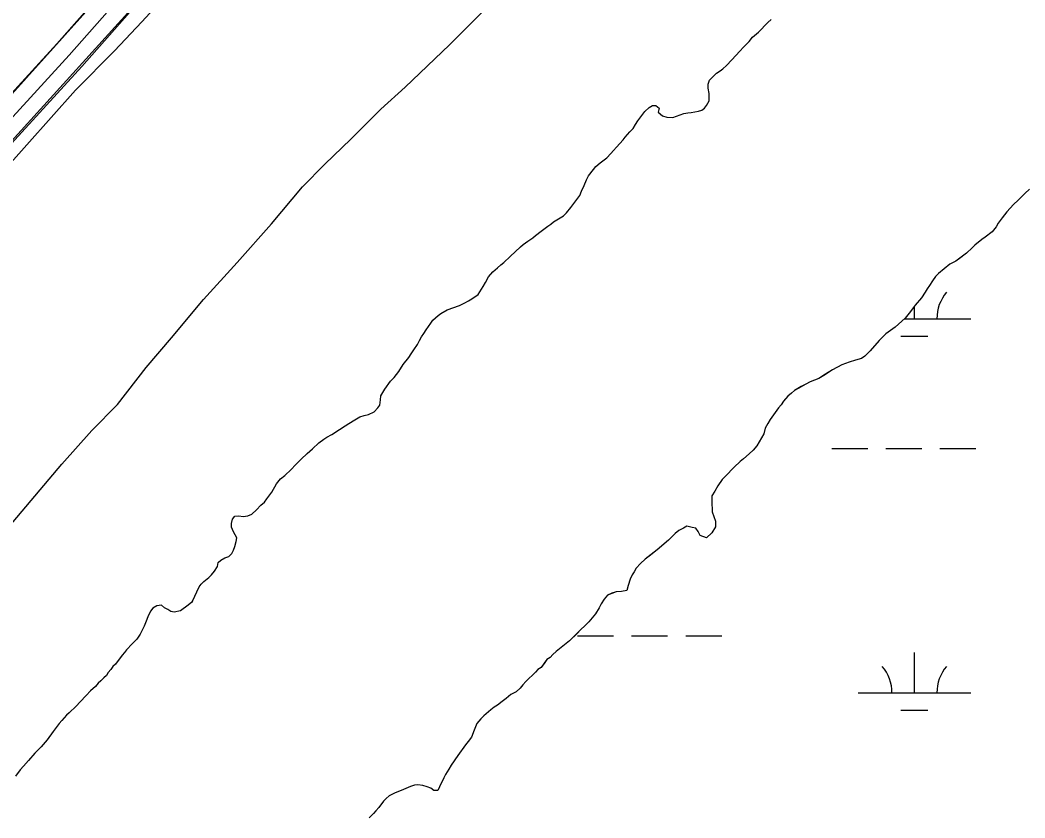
# Model space of a CAD drawing. Extents: x 3177185 to 3215018, y 812988 to 838321.
# Drawn here: x 3205726 to 3206619, y 834690 to 835400 of the extents above; entities that cross this region are included whole.
import ezdxf

# ---------------------------------------------------------------- set-up
doc = ezdxf.new("R2010")
doc.units = 0
for name, color, linetype in [('V-LEVE-TOET', 7, 'Continuous'), ('V-ROAD-CNTR', 7, 'Continuous'), ('V-SITE-VEGE', 7, 'Continuous'), ('V-TOPO-SHOR', 7, 'Continuous'), ('V-WETL-SWMP', 7, 'Continuous')]:
    doc.layers.add(name, color=color, linetype=linetype)

msp = doc.modelspace()

# ---------------------------------------------------------------- linework, layer by layer
at = {"layer": 'V-LEVE-TOET'}
for points in [[(3206477.21, 836395.17), (3206456.03, 836106.4), (3206439.57, 835986.86), (3206437.77, 835969.73), (3206431.07, 835952.62), (3206415.62, 835932.39), (3206397.05, 835918.46), (3206379.18, 835905.22), (3206351.84, 835885.38), (3206321.34, 835862.04), (3206305.56, 835846.71), (3206282.06, 835822.65), (3206265.21, 835802.42), (3206244.51, 835781.51), (3206215.06, 835757.12), (3206050.57, 835598.53), (3205966.76, 835521.86), (3205896.64, 835462.28), (3205869.28, 835436.49), (3205834.2, 835398.13), (3205809.99, 835372.33), (3205775.26, 835337.47), (3205732.1, 835288.65), (3205492.76, 835019.83)], [(3205711.88, 834944.19), (3205763.12, 835004.87), (3205789.79, 835034.86), (3205812.59, 835057.87), (3205838.22, 835090.66), (3205860.68, 835117.17), (3205889.11, 835151.35), (3205918.94, 835184.12), (3205949.47, 835218.65), (3205977.19, 835251.43), (3205996.84, 835271.66), (3206019.98, 835293.96), (3206046.64, 835320.45), (3206068.39, 835339.97), (3206107.67, 835377.61), (3206136.43, 835406.55)]]:
    msp.add_lwpolyline(points, dxfattribs=at)
at = {"layer": 'V-ROAD-CNTR'}
for points in [[(3201864.31, 832213.25), (3202706.01, 832924.69), (3203292.94, 833419.72), (3203652.89, 833722.46), (3203671.23, 833736.23), (3203697.66, 833753.57), (3203732.47, 833776.89), (3203767.73, 833796.4), (3203801.47, 833810.21), (3204158.19, 833970.36), (3204180.83, 833982.05), (3204197.6, 833995.27), (3204244.79, 834027.41), (3204309.86, 834077.6), (3204395.3, 834145.36), (3205152.27, 834770.63), (3205214.04, 834818.98), (3205279.19, 834875.25), (3205334.6, 834928.38), (3205389.85, 834980.86), (3205564.26, 835166.12), (3205758.65, 835378.62), (3205986.27, 835636.7)], [(3205997.52, 835626.78), (3205769.81, 835368.6), (3205575.25, 835155.92), (3205400.48, 834970.28), (3205344.96, 834917.53), (3205289.29, 834864.15), (3205223.57, 834807.39), (3205161.67, 834758.94), (3204404.74, 834133.7), (3204319.1, 834065.78), (3204253.59, 834015.26), (3204206.48, 833983.17), (3204188.99, 833969.38), (3204164.7, 833956.84), (3203807.39, 833796.42), (3203774.22, 833782.85), (3203740.29, 833764.07), (3203705.94, 833741.07), (3203679.85, 833723.95), (3203662.23, 833710.71), (3203302.6, 833408.24), (3202715.69, 832913.23), (3201873.88, 832201.69)], [(3202803.53, 832967.7), (3203312.26, 833396.77), (3203671.56, 833698.97), (3203688.48, 833711.67), (3203714.23, 833728.56), (3203748.11, 833751.26), (3203780.72, 833769.3), (3203813.3, 833782.64), (3204171.22, 833943.33), (3204197.15, 833956.71), (3204215.35, 833971.07), (3204262.4, 834003.11), (3204328.35, 834053.96), (3204414.18, 834122.04), (3205171.07, 834747.25), (3205233.1, 834795.8), (3205299.39, 834853.06), (3205355.31, 834906.68), (3205411.12, 834959.69), (3205586.25, 835145.71), (3205780.97, 835358.57), (3206008.77, 835616.86)]]:
    msp.add_lwpolyline(points, dxfattribs=at)
at = {"layer": 'V-SITE-VEGE'}
for points in [[(3206619.14, 835245.52), (3206613.18, 835239.59), (3206608.97, 835235.76), (3206603, 835229.13), (3206598.79, 835223.9), (3206595.28, 835219.02), (3206593.52, 835215.88), (3206590.01, 835211.34), (3206583.7, 835206.82), (3206580.9, 835204.73), (3206574.59, 835199.5), (3206572.13, 835197.06), (3206567.22, 835192.53), (3206560.91, 835187.65), (3206557.76, 835185.21), (3206552.51, 835182.78), (3206542.34, 835174.42), (3206539.53, 835171.63), (3206537.08, 835167.79), (3206534.26, 835163.61), (3206532.16, 835160.82), (3206530.4, 835157.68), (3206527.24, 835152.79), (3206521.62, 835146.16), (3206519.87, 835143.72), (3206517.41, 835140.58), (3206512.84, 835134.65), (3206503.73, 835126.64), (3206495.67, 835120.72), (3206489.7, 835114.79), (3206481.63, 835105.72), (3206476.72, 835100.84), (3206473.92, 835098.75), (3206468.67, 835097.37), (3206463.07, 835095.64), (3206456.42, 835093.21), (3206448.01, 835088.7), (3206440.3, 835083.82), (3206436.1, 835081.04), (3206428.39, 835077.92), (3206424.54, 835075.83), (3206420.34, 835073.74), (3206414.38, 835070.27), (3206411.58, 835067.83), (3206408.42, 835065.39), (3206404.56, 835060.85), (3206402.45, 835057.71), (3206400, 835054.92), (3206392.62, 835044.46), (3206390.51, 835040.97), (3206388.4, 835036.78), (3206386.99, 835031.89), (3206381.01, 835021.06), (3206377.5, 835017.23), (3206374, 835014.09), (3206369.09, 835009.56), (3206365.93, 835007.12), (3206360.67, 835002.24), (3206352.95, 834994.23), (3206350.15, 834991.09), (3206346.28, 834985.5), (3206343.47, 834980.97), (3206341.01, 834976.78), (3206340.99, 834971.89), (3206341.32, 834962.44), (3206342.7, 834958.24), (3206344.09, 834954.04), (3206344.07, 834949.15), (3206340.91, 834943.91), (3206336, 834939.38), (3206330.41, 834941.49), (3206328.67, 834945), (3206326.58, 834947.8), (3206323.44, 834948.51), (3206318.55, 834949.57), (3206315.74, 834947.83), (3206311.54, 834945.75), (3206308.39, 834943.31), (3206302.42, 834937.38), (3206292.25, 834928.67), (3206281.74, 834920.31), (3206277.53, 834916.48)], [(3206277.53, 834916.48), (3206273.67, 834912.3), (3206271.91, 834909.16), (3206270.16, 834906.36), (3206268.39, 834902.52), (3206266.63, 834896.93), (3206265.22, 834892.39), (3206260.67, 834891.71), (3206255.77, 834891.37), (3206251.92, 834889.98), (3206248.07, 834888.25), (3206245.26, 834884.76), (3206242.45, 834880.57), (3206240.69, 834877.08), (3206237.53, 834871.85), (3206231.56, 834864.52), (3206228.4, 834861.39), (3206224.2, 834857.55), (3206214.37, 834847.79), (3206202.46, 834838.39), (3206199.65, 834835.6), (3206197.19, 834832.81), (3206194.27, 834831.19), (3206192.52, 834828.62), (3206189.24, 834824.09), (3206186.32, 834822.12), (3206184.21, 834819.79), (3206175.56, 834811.66), (3206172.99, 834808.64), (3206170.42, 834805.73), (3206166.91, 834802.48), (3206162.35, 834799.93), (3206158.15, 834796.56), (3206154.64, 834793.78), (3206150.32, 834790.64), (3206147.29, 834788.67), (3206144.48, 834786.46), (3206138.29, 834781.12), (3206135.48, 834778.33), (3206132.09, 834774.26), (3206129.62, 834768.21), (3206127.27, 834762.04), (3206124.34, 834758.09), (3206121.89, 834755.3), (3206115.1, 834745.76), (3206109.24, 834737.27), (3206107.14, 834733.78), (3206104.2, 834728.78), (3206102.68, 834725.87), (3206098.93, 834717.95), (3206097.28, 834714.58), (3206093.91, 834714.59), (3206091, 834716.81), (3206087.85, 834717.99), (3206084.01, 834719.05), (3206079.58, 834719.65), (3206076.55, 834719.54), (3206072.93, 834718.27), (3206064.76, 834714.68), (3206059.28, 834712.6), (3206054.14, 834709.82), (3206051.34, 834707.61), (3206049, 834705.28), (3206044.9, 834699.59), (3206042.21, 834696.45), (3206040.11, 834694.12), (3206036.37, 834690.29)]]:
    msp.add_lwpolyline(points, dxfattribs=at)
at = {"layer": 'V-TOPO-SHOR'}
for points in [[(3203284.58, 835103.4), (3203772.6, 834704.92), (3204157.65, 834391.51), (3204421.81, 834163.17), (3204650.15, 834351.22), (3205053.1, 834687.01), (3205303.83, 834892.97), (3205496.35, 835086.61), (3205832.15, 835460.46), (3206013.48, 835657.46), (3206223.91, 835881.33), (3206273.16, 835955.2), (3206306.74, 836020.12), (3206317.93, 836069.37), (3206324.65, 836154.44), (3206322.41, 836212.64), (3206317.93, 836259.65), (3206308.98, 836291), (3206300.02, 836335.77), (3206246.29, 836528.29)], [(3206373.9, 836040.27), (3206338.08, 836029.08), (3206304.5, 835961.92), (3206264.2, 835897), (3206040.34, 835646.27), (3205919.45, 835514.19), (3205637.39, 835203.02), (3205471.73, 835028.4), (3205350.84, 834896.33), (3205245.62, 834806.78), (3204943.41, 834562.77), (3204511.35, 834200.11), (3204424.05, 834124), (3204265.1, 833998.63), (3204159.89, 833933.71), (3204072.58, 833891.18), (3203830.81, 833783.72), (3203730.07, 833741.19), (3203674.1, 833707.61), (3203499.49, 833559.86), (3202948.78, 833091.98), (3202684.63, 832874.84), (3202360.02, 832597.25), (3202066.76, 832346.52)], [(3206211.83, 835228.41), (3206215.69, 835232.95), (3206217.44, 835235.39), (3206219.9, 835238.88), (3206223.41, 835243.76), (3206225.17, 835247.6), (3206227.29, 835252.49), (3206229.4, 835257.73), (3206231.16, 835261.22), (3206235.72, 835266.8), (3206237.83, 835269.59), (3206241.69, 835272.73), (3206247.64, 835277.26), (3206251.15, 835281.09), (3206253.61, 835283.88), (3206256.07, 835286.67), (3206262.03, 835293.3), (3206263.79, 835295.74), (3206268, 835300.27), (3206270.81, 835303.41), (3206272.91, 835306.9), (3206275.02, 835310.04), (3206277.83, 835313.53), (3206281.34, 835318.41), (3206285.2, 835321.9), (3206288, 835323.64), (3206291.15, 835323.63), (3206293.94, 835321.52), (3206293.23, 835317.68), (3206297.06, 835314.52), (3206300.91, 835313.46), (3206306.15, 835313.09), (3206315.96, 835316.56), (3206319.45, 835317.24), (3206322.6, 835317.58), (3206328.9, 835318.61), (3206332.05, 835319.65), (3206334.5, 835321.39), (3206336.26, 835323.84), (3206338.37, 835328.03), (3206338.38, 835331.17), (3206338.39, 835334.32), (3206337.71, 835339.22), (3206337.71, 835342.71), (3206338.78, 835346.21), (3206345.09, 835352.48), (3206348.24, 835354.57), (3206350.7, 835356.31), (3206353.85, 835359.45), (3206358.77, 835364.33), (3206365.78, 835372), (3206368.94, 835375.49), (3206374.2, 835380.72), (3206377.01, 835384.56), (3206382.27, 835389.08), (3206390.69, 835397.45), (3206393.49, 835400.24)], [(3206619.14, 835245.52), (3206616.69, 835243.08), (3206613.18, 835239.59), (3206608.97, 835235.76), (3206603, 835229.13), (3206598.79, 835223.9), (3206595.28, 835219.02), (3206593.52, 835215.88), (3206590.01, 835211.34), (3206583.7, 835206.82), (3206580.9, 835204.73), (3206574.59, 835199.5), (3206572.13, 835197.06), (3206567.22, 835192.53), (3206560.91, 835187.65)], [(3205879.25, 834882.91), (3205885.24, 834895.83), (3205887, 834898.27), (3205889.45, 834900.36), (3205893.66, 834904.2), (3205896.11, 834906.29), (3205898.92, 834909.78), (3205901.38, 834913.96), (3205902.09, 834917.46), (3205904.55, 834919.55), (3205908.05, 834921.64), (3205911.55, 834922.67), (3205914.35, 834925.46), (3205915.76, 834928.26), (3205916.82, 834931.75), (3205918.23, 834935.94), (3205918.59, 834939.44), (3205915.81, 834944.69), (3205914.08, 834948.89), (3205914.09, 834952.04), (3205914.8, 834955.88), (3205916.91, 834958.68), (3205920.4, 834959.01), (3205924.25, 834958.3), (3205928.45, 834958.99), (3205931.95, 834960.38), (3205936.16, 834964.21), (3205940.01, 834968.4), (3205943.17, 834971.18), (3205945.28, 834973.97), (3205949.84, 834979.9), (3205954.06, 834987.23), (3205957.57, 834991.77), (3205961.43, 834994.9), (3205967.04, 835000.13), (3205970.9, 835004.32), (3205973.35, 835006.75), (3205975.81, 835009.2), (3205981.07, 835014.42), (3205985.98, 835018.61), (3205991.59, 835023.83), (3205996.15, 835026.97), (3205998.6, 835028.71), (3206003.15, 835031.14), (3206009.81, 835035.67), (3206015.06, 835038.8), (3206018.22, 835040.89), (3206023.47, 835044.37), (3206028.03, 835046.8), (3206031.88, 835048.19), (3206035.73, 835048.87), (3206040.63, 835051.3), (3206044.14, 835054.79), (3206045.9, 835057.23), (3206046.26, 835062.13), (3206046.62, 835065.62), (3206050.14, 835071.56), (3206055.4, 835078.53), (3206058.56, 835082.02), (3206060.67, 835084.46), (3206062.77, 835087.26), (3206066.64, 835093.54), (3206071.55, 835099.82), (3206073.66, 835102.96), (3206076.12, 835106.45), (3206079.28, 835111.33), (3206081.04, 835114.82), (3206082.8, 835117.96), (3206084.91, 835121.1), (3206087.02, 835124.24), (3206089.12, 835127.39), (3206091.23, 835130.18), (3206092.99, 835132.97), (3206097.55, 835137.15), (3206100, 835138.89), (3206105.6, 835142.02), (3206116.46, 835145.83), (3206121.36, 835148.27), (3206124.51, 835150), (3206127.66, 835151.74), (3206133.27, 835155.57), (3206137.49, 835162.9), (3206139.6, 835166.39), (3206142.41, 835171.28), (3206146.27, 835175.81), (3206150.48, 835179.3), (3206153.29, 835182.08), (3206156.09, 835184.17), (3206161.7, 835189.4), (3206170.82, 835198.11), (3206173.27, 835200.21), (3206177.48, 835202.99), (3206181.68, 835206.12), (3206184.14, 835208.22), (3206189.04, 835212.05), (3206195, 835216.57), (3206197.81, 835218.32), (3206200.26, 835220.4), (3206204.46, 835222.84), (3206209.02, 835225.62), (3206211.83, 835228.41)], [(3206560.91, 835187.65), (3206557.76, 835185.21), (3206552.51, 835182.78), (3206542.34, 835174.42), (3206539.53, 835171.63), (3206537.08, 835167.79), (3206534.26, 835163.61), (3206532.16, 835160.82), (3206530.4, 835157.68), (3206527.24, 835152.79), (3206521.62, 835146.16), (3206519.87, 835143.72), (3206517.41, 835140.58), (3206512.84, 835134.65), (3206503.73, 835126.64), (3206495.67, 835120.72), (3206489.7, 835114.79), (3206481.63, 835105.72), (3206476.72, 835100.84), (3206473.92, 835098.75), (3206468.67, 835097.37), (3206463.07, 835095.64), (3206456.42, 835093.21), (3206448.01, 835088.7), (3206440.3, 835083.82), (3206436.1, 835081.04), (3206428.39, 835077.92), (3206424.54, 835075.83), (3206420.34, 835073.74), (3206414.38, 835070.27), (3206411.58, 835067.83), (3206408.42, 835065.39), (3206404.56, 835060.85), (3206402.45, 835057.71), (3206400, 835054.92), (3206392.62, 835044.46), (3206390.52, 835040.97), (3206388.4, 835036.78), (3206386.99, 835031.89), (3206381.01, 835021.06), (3206377.5, 835017.23), (3206374, 835014.09), (3206369.09, 835009.56), (3206365.93, 835007.12), (3206360.67, 835002.24), (3206352.95, 834994.23), (3206350.15, 834991.09), (3206346.28, 834985.5), (3206343.47, 834980.97), (3206341.01, 834976.78), (3206340.99, 834971.89), (3206341.32, 834962.44), (3206342.7, 834958.24), (3206344.09, 834954.04), (3206344.07, 834949.15), (3206340.91, 834943.91), (3206336, 834939.38), (3206330.41, 834941.49), (3206328.67, 834945), (3206326.58, 834947.8), (3206323.44, 834948.51), (3206318.55, 834949.57), (3206315.74, 834947.83), (3206311.54, 834945.75), (3206308.39, 834943.31), (3206302.42, 834937.38), (3206292.26, 834928.67), (3206285.24, 834923.1), (3206281.74, 834920.31), (3206277.53, 834916.48), (3206273.67, 834912.3), (3206271.91, 834909.16), (3206270.16, 834906.36), (3206268.39, 834902.52), (3206266.63, 834896.93), (3206265.22, 834892.39), (3206260.67, 834891.71), (3206255.77, 834891.37), (3206251.92, 834889.98), (3206248.07, 834888.25), (3206245.26, 834884.76), (3206242.45, 834880.57), (3206240.69, 834877.08), (3206237.53, 834871.85), (3206231.56, 834864.52), (3206228.4, 834861.39), (3206224.2, 834857.55), (3206221.04, 834854.41), (3206214.37, 834847.79), (3206202.46, 834838.39), (3206199.65, 834835.6), (3206197.19, 834832.81), (3206194.27, 834831.19), (3206192.52, 834828.62), (3206189.24, 834824.09), (3206186.32, 834822.12), (3206184.22, 834819.79), (3206175.56, 834811.66), (3206172.99, 834808.64), (3206170.42, 834805.73), (3206166.91, 834802.48)], [(3205879.25, 834882.91), (3205878.71, 834882.23), (3205875.38, 834879.55), (3205868.71, 834874.53), (3205863.04, 834873.18), (3205860.04, 834873.84), (3205857.36, 834875.51), (3205854.35, 834877.17), (3205851.68, 834879.5), (3205847.68, 834878.82), (3205844.01, 834876.82), (3205842.01, 834874.14), (3205839.69, 834869.13), (3205838.03, 834865.12), (3205836.37, 834860.78), (3205832.71, 834853.76), (3205829.71, 834849.08), (3205825.72, 834845.07), (3205820.72, 834839.71), (3205818.72, 834837.38), (3205816.73, 834835.04), (3205810.73, 834827.01), (3205808.4, 834825), (3205806.74, 834822.33), (3205804.41, 834819.66), (3205802.75, 834816.98), (3205800.41, 834814.97), (3205797.75, 834812.3), (3205795.42, 834809.96), (3205793.09, 834807.28), (3205788.75, 834803.27), (3205784.76, 834799.26), (3205779.43, 834793.57), (3205775.77, 834789.56), (3205769.77, 834783.87), (3205767.44, 834781.53), (3205763.11, 834776.85), (3205760.78, 834774.17), (3205755.45, 834767.15), (3205750.13, 834759.8), (3205744.8, 834753.44), (3205742.14, 834750.77), (3205739.14, 834747.76), (3205733.48, 834741.41), (3205729.15, 834736.39), (3205726.15, 834733.05), (3205721.82, 834727.36)], [(3206166.91, 834802.48), (3206162.35, 834799.93), (3206158.15, 834796.56), (3206154.64, 834793.78), (3206150.32, 834790.64), (3206147.29, 834788.67), (3206144.48, 834786.46), (3206138.29, 834781.12), (3206135.48, 834778.33), (3206132.09, 834774.26), (3206129.62, 834768.21), (3206127.27, 834762.04), (3206124.34, 834758.09), (3206121.89, 834755.3), (3206115.1, 834745.76), (3206109.24, 834737.27), (3206107.14, 834733.78), (3206104.2, 834728.78), (3206102.68, 834725.87), (3206098.93, 834717.95), (3206097.28, 834714.58), (3206093.91, 834714.59), (3206091, 834716.81), (3206087.85, 834717.99), (3206084.01, 834719.05), (3206079.58, 834719.65), (3206076.55, 834719.54), (3206072.93, 834718.27), (3206064.76, 834714.68), (3206059.28, 834712.6), (3206054.14, 834709.82), (3206051.34, 834707.61), (3206049, 834705.28), (3206044.9, 834699.59), (3206042.21, 834696.45), (3206040.11, 834694.12), (3206036.36, 834690.29)]]:
    msp.add_lwpolyline(points, dxfattribs=at)
at = {"layer": 'V-WETL-SWMP'}
for p, q in [((3206619.14, 835245.52), (3206613.17, 835239.6)), ((3206623.35, 835249.36), (3206619.14, 835245.52)), ((3206608.97, 835235.76), (3206603, 835229.14)), ((3206613.17, 835239.6), (3206608.97, 835235.76)), ((3206598.79, 835223.91), (3206595.28, 835219.02)), ((3206603, 835229.14), (3206598.79, 835223.91)), ((3206593.52, 835215.88), (3206590.01, 835211.34)), ((3206595.28, 835219.02), (3206593.52, 835215.88)), ((3206583.7, 835206.82), (3206580.9, 835204.73)), ((3206590.01, 835211.34), (3206583.7, 835206.82)), ((3206572.13, 835197.06), (3206567.22, 835192.53)), ((3206574.59, 835199.5), (3206572.13, 835197.06)), ((3206580.9, 835204.73), (3206574.59, 835199.5)), ((3206567.22, 835192.53), (3206557.76, 835185.22)), ((3206552.5, 835182.79), (3206542.34, 835174.43)), ((3206557.76, 835185.22), (3206552.5, 835182.79)), ((3206539.53, 835171.64), (3206537.07, 835167.8)), ((3206542.34, 835174.43), (3206539.53, 835171.64)), ((3206532.15, 835160.82), (3206530.4, 835157.68)), ((3206534.26, 835163.61), (3206532.15, 835160.82)), ((3206537.07, 835167.8), (3206534.26, 835163.61)), ((3206527.23, 835152.79), (3206521.62, 835146.17)), ((3206530.4, 835157.68), (3206527.23, 835152.79)), ((3206519.86, 835143.72), (3206517.4, 835140.58)), ((3206521.62, 835146.17), (3206519.86, 835143.72)), ((3206520.94, 835134.16), (3206520.94, 835145.22)), ((3206512.84, 835134.65), (3206503.72, 835126.64)), ((3206512.28, 835134.16), (3206570.94, 835134.16)), ((3206517.4, 835140.58), (3206512.84, 835134.65)), ((3206503.72, 835126.64), (3206495.66, 835120.72)), ((3206495.66, 835120.72), (3206489.7, 835114.79)), ((3206508.94, 835118.73), (3206532.94, 835118.73)), ((3206489.7, 835114.79), (3206481.63, 835105.73)), ((3206473.91, 835098.76), (3206468.66, 835097.37)), ((3206476.72, 835100.85), (3206473.91, 835098.76)), ((3206481.63, 835105.73), (3206476.72, 835100.85)), ((3206456.41, 835093.22), (3206448.01, 835088.7)), ((3206463.06, 835095.64), (3206456.41, 835093.22)), ((3206468.66, 835097.37), (3206463.06, 835095.64)), ((3206436.09, 835081.04), (3206428.39, 835077.92)), ((3206440.3, 835083.83), (3206436.09, 835081.04)), ((3206448.01, 835088.7), (3206440.3, 835083.83)), ((3206420.34, 835073.75), (3206414.38, 835070.27)), ((3206424.54, 835075.83), (3206420.34, 835073.75)), ((3206428.39, 835077.92), (3206424.54, 835075.83)), ((3206408.42, 835065.39), (3206404.56, 835060.86)), ((3206411.57, 835067.83), (3206408.42, 835065.39)), ((3206414.38, 835070.27), (3206411.57, 835067.83)), ((3206400, 835054.93), (3206392.62, 835044.46)), ((3206402.45, 835057.72), (3206400, 835054.93)), ((3206404.56, 835060.86), (3206402.45, 835057.72)), ((3206388.4, 835036.78), (3206386.99, 835031.89)), ((3206390.51, 835040.97), (3206388.4, 835036.78)), ((3206392.62, 835044.46), (3206390.51, 835040.97)), ((3206386.99, 835031.89), (3206381.01, 835021.07)), ((3206381.01, 835021.07), (3206377.5, 835017.23)), ((3206447.53, 835018.73), (3206479.53, 835018.73)), ((3206495.53, 835018.73), (3206527.53, 835018.73)), ((3206543.53, 835018.73), (3206575.53, 835018.73)), ((3206369.08, 835009.56), (3206365.93, 835007.13)), ((3206373.99, 835014.09), (3206369.08, 835009.56)), ((3206377.5, 835017.23), (3206373.99, 835014.09)), ((3206360.67, 835002.25), (3206352.95, 834994.23)), ((3206365.93, 835007.13), (3206360.67, 835002.25)), ((3206350.14, 834991.09), (3206346.28, 834985.51)), ((3206352.95, 834994.23), (3206350.14, 834991.09)), ((3206346.28, 834985.51), (3206343.47, 834980.97)), ((3206341.01, 834976.78), (3206340.99, 834971.89)), ((3206343.47, 834980.97), (3206341.01, 834976.78)), ((3206340.99, 834971.89), (3206341.31, 834962.44)), ((3206341.31, 834962.44), (3206344.08, 834954.04)), ((3206315.74, 834947.84), (3206311.54, 834945.75)), ((3206318.54, 834949.58), (3206315.74, 834947.84)), ((3206323.43, 834948.51), (3206318.54, 834949.58)), ((3206326.58, 834947.8), (3206323.43, 834948.51)), ((3206328.67, 834945), (3206326.58, 834947.8)), ((3206344.07, 834949.15), (3206340.9, 834943.91)), ((3206344.08, 834954.04), (3206344.07, 834949.15)), ((3206302.42, 834937.39), (3206292.25, 834928.68)), ((3206308.38, 834943.31), (3206302.42, 834937.39)), ((3206311.54, 834945.75), (3206308.38, 834943.31)), ((3206330.41, 834941.5), (3206328.67, 834945)), ((3206335.99, 834939.38), (3206330.41, 834941.5)), ((3206340.9, 834943.91), (3206335.99, 834939.38)), ((3206292.25, 834928.68), (3206281.73, 834920.32)), ((3206281.73, 834920.32), (3206277.53, 834916.48)), ((3206273.67, 834912.3), (3206271.91, 834909.16)), ((3206277.53, 834916.48), (3206273.67, 834912.3)), ((3206268.39, 834902.53), (3206266.63, 834896.94)), ((3206270.15, 834906.37), (3206268.39, 834902.53)), ((3206271.91, 834909.16), (3206270.15, 834906.37)), ((3206266.63, 834896.94), (3206265.21, 834892.39)), ((3206245.26, 834884.76), (3206242.45, 834880.58)), ((3206248.07, 834888.25), (3206245.26, 834884.76)), ((3206251.92, 834889.99), (3206248.07, 834888.25)), ((3206255.77, 834891.37), (3206251.92, 834889.99)), ((3206260.67, 834891.71), (3206255.77, 834891.37)), ((3206265.21, 834892.39), (3206260.67, 834891.71)), ((3206240.69, 834877.08), (3206237.52, 834871.85)), ((3206242.45, 834880.58), (3206240.69, 834877.08)), ((3206237.52, 834871.85), (3206231.56, 834864.52)), ((3206224.19, 834857.55), (3206214.37, 834847.79)), ((3206228.4, 834861.39), (3206224.19, 834857.55)), ((3206231.56, 834864.52), (3206228.4, 834861.39)), ((3206221.62, 834852.23), (3206253.62, 834852.23)), ((3206269.62, 834852.23), (3206301.62, 834852.23)), ((3206317.62, 834852.23), (3206349.62, 834852.23)), ((3206214.37, 834847.79), (3206202.45, 834838.39)), ((3206194.27, 834831.19), (3206192.51, 834828.63)), ((3206197.19, 834832.81), (3206194.27, 834831.19)), ((3206199.65, 834835.6), (3206197.19, 834832.81)), ((3206202.45, 834838.39), (3206199.65, 834835.6)), ((3206520.94, 834801.48), (3206520.94, 834837.48)), ((3206186.32, 834822.12), (3206184.21, 834819.8)), ((3206189.24, 834824.09), (3206186.32, 834822.12)), ((3206192.51, 834828.63), (3206189.24, 834824.09)), ((3206184.21, 834819.8), (3206175.56, 834811.66)), ((3206170.41, 834805.73), (3206166.91, 834802.48)), ((3206172.99, 834808.64), (3206170.41, 834805.73)), ((3206175.56, 834811.66), (3206172.99, 834808.64)), ((3206158.15, 834796.56), (3206154.64, 834793.78)), ((3206162.35, 834799.93), (3206158.15, 834796.56)), ((3206166.91, 834802.48), (3206162.35, 834799.93)), ((3206470.94, 834801.48), (3206570.94, 834801.48)), ((3206144.48, 834786.47), (3206138.28, 834781.12)), ((3206147.28, 834788.67), (3206144.48, 834786.47)), ((3206150.32, 834790.64), (3206147.28, 834788.67)), ((3206154.64, 834793.78), (3206150.32, 834790.64)), ((3206508.94, 834786.05), (3206532.94, 834786.05)), ((3206135.48, 834778.34), (3206132.08, 834774.27)), ((3206138.28, 834781.12), (3206135.48, 834778.34)), ((3206129.62, 834768.21), (3206127.27, 834762.04)), ((3206132.08, 834774.27), (3206129.62, 834768.21)), ((3206127.27, 834762.04), (3206124.34, 834758.09)), ((3206121.88, 834755.3), (3206115.09, 834745.76)), ((3206124.34, 834758.09), (3206121.88, 834755.3)), ((3206115.09, 834745.76), (3206109.24, 834737.27)), ((3206107.13, 834733.78), (3206104.2, 834728.78)), ((3206109.24, 834737.27), (3206107.13, 834733.78)), ((3206102.68, 834725.87), (3206098.92, 834717.95)), ((3206104.2, 834728.78), (3206102.68, 834725.87)), ((3206064.76, 834714.68), (3206059.28, 834712.6)), ((3206072.93, 834718.27), (3206064.76, 834714.68)), ((3206076.55, 834719.54), (3206072.93, 834718.27)), ((3206079.58, 834719.65), (3206076.55, 834719.54)), ((3206084.01, 834719.05), (3206079.58, 834719.65)), ((3206087.85, 834717.99), (3206084.01, 834719.05)), ((3206090.99, 834716.81), (3206087.85, 834717.99)), ((3206093.9, 834714.59), (3206090.99, 834716.81)), ((3206097.28, 834714.58), (3206093.9, 834714.59)), ((3206098.92, 834717.95), (3206097.28, 834714.58)), ((3206049, 834705.29), (3206044.9, 834699.59)), ((3206051.33, 834707.61), (3206049, 834705.29)), ((3206054.14, 834709.82), (3206051.33, 834707.61)), ((3206059.28, 834712.6), (3206054.14, 834709.82)), ((3206042.21, 834696.45), (3206040.1, 834694.13)), ((3206044.9, 834699.59), (3206042.21, 834696.45)), ((3206040.1, 834694.13), (3206036.36, 834690.29))]:
    msp.add_line(p, q, dxfattribs=at)
for centre, start, end in [((3206576.18, 835134.63), 139.22818, 180.77184), ((3206465.7, 834801.96), 359.22818, 40.77184), ((3206576.18, 834801.96), 139.22818, 180.77184)]:
    msp.add_arc(centre, 35.25, start, end, dxfattribs=at)

doc.saveas('drawing.dxf')
